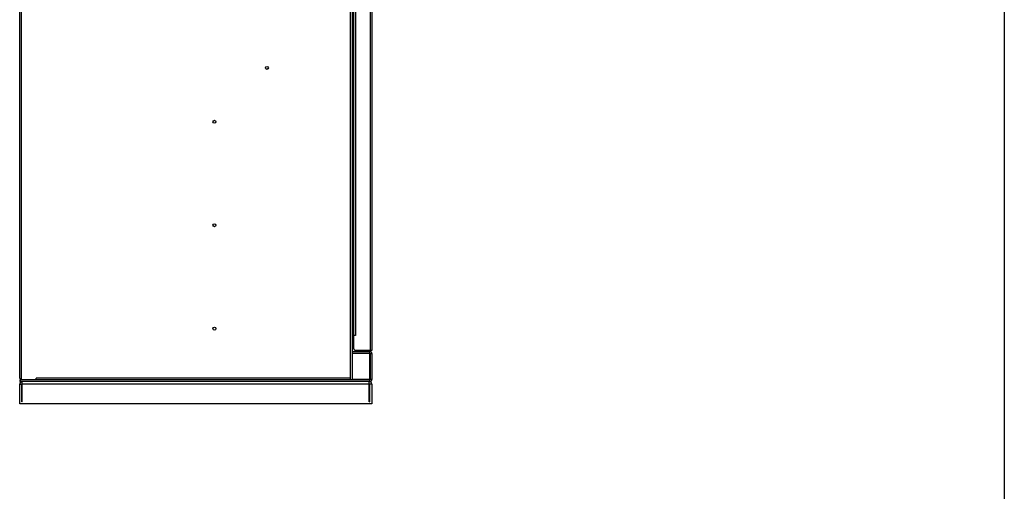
# Model space of a CAD drawing. Header units: millimetres. Extents: x 1117 to 38156, y -1945 to 7303.
# Tile 737 of 831: x 29980 to 31294, y 436 to 1066. Entities that reach past the tile are written whole.
import ezdxf

# ---------------------------------------------------------------- set-up
doc = ezdxf.new("R2010")
doc.units = ezdxf.units.MM

msp = doc.modelspace()

# ---------------------------------------------------------------- linework, layer by layer
msp.add_line((31293.796, 7120.002), (31293.796, -1463.117))
at = {"color": 7, "linetype": 'Continuous'}
for p, q in [((29981.59, 1814.879), (29981.59, 584.879)), ((30421.09, 584.879), (30421.09, 1784.879)), ((30423.59, 584.879), (30423.59, 1784.879)), ((29979.59, 587.379), (29979.59, 1724.879)), ((30425.59, 626.379), (30425.59, 1722.379)), ((30447.59, 1724.379), (30447.59, 624.379)), ((30449.59, 1724.379), (30449.59, 624.379)), ((30427.59, 1704.379), (30427.59, 644.379)), ((30427.59, 644.379), (30425.59, 644.379)), ((30423.59, 622.879), (30447.09, 622.879)), ((30447.09, 620.379), (30423.59, 620.379)), ((30449.59, 624.379), (30427.59, 624.379)), ((30429.59, 622.879), (30429.59, 624.379)), ((30441.59, 622.879), (30441.59, 624.379)), ((30447.09, 585.379), (30447.09, 622.879)), ((30447.59, 620.379), (30449.59, 620.379)), ((30447.59, 620.379), (30447.59, 585.379)), ((30449.59, 620.379), (30449.59, 585.379)), ((30447.09, 584.879), (29979.59, 584.879)), ((29979.59, 584.879), (29979.59, 582.879)), ((30447.09, 582.879), (29979.59, 582.879)), ((29979.59, 579.379), (29982.59, 579.379)), ((29979.59, 552.879), (29979.59, 579.379)), ((29979.64, 586.879), (29981.59, 586.879)), ((29979.828, 586.314), (29980.717, 586.733)), ((29982.59, 555.879), (29982.59, 579.379)), ((29983.09, 555.879), (29983.09, 582.879)), ((30446.09, 579.379), (29983.09, 579.379)), ((30421.09, 587.379), (30001.59, 587.379)), ((30001.59, 584.879), (30001.59, 587.379)), ((30447.09, 585.379), (30423.59, 585.379)), ((30425.94, 585.379), (30425.94, 584.879)), ((30446.09, 555.879), (30446.09, 582.879)), ((30449.59, 579.379), (30446.59, 579.379)), ((30446.59, 579.379), (30446.59, 555.879)), ((30447.09, 582.879), (30447.09, 584.879)), ((30449.59, 585.379), (30447.59, 585.379)), ((30449.59, 579.379), (30449.59, 552.879)), ((30449.59, 552.879), (29979.59, 552.879)), ((29983.09, 555.879), (29982.59, 555.879)), ((30446.09, 555.879), (30446.59, 555.879))]:
    msp.add_line(p, q, dxfattribs=at)
for centre in [(30309.59, 1001.379), (30239.59, 929.379), (30239.59, 791.379), (30239.59, 653.379)]:
    msp.add_circle(centre, 2, dxfattribs=at)
for centre, radius, start, end in [((30424.09, 623.379), 0.5, 180, 239.889499), ((30427.59, 626.379), 2, 180, 270), ((30447.09, 620.379), 2.5, 0, 90), ((30447.09, 620.379), 0.5, 15.497529, 90), ((29982.09, 587.379), 2.5, 180, 258.082582), ((29983.09, 579.379), 3.5, 90, 180), ((29983.09, 579.379), 0.5, 90, 180), ((30446.09, 579.379), 3.5, 0, 90), ((30446.09, 579.379), 0.5, 0, 90), ((30447.09, 585.379), 2.5, 270, 0), ((30447.09, 585.379), 0.5, 270, 0)]:
    msp.add_arc(centre, radius, start, end, dxfattribs=at)

doc.saveas('drawing.dxf')
